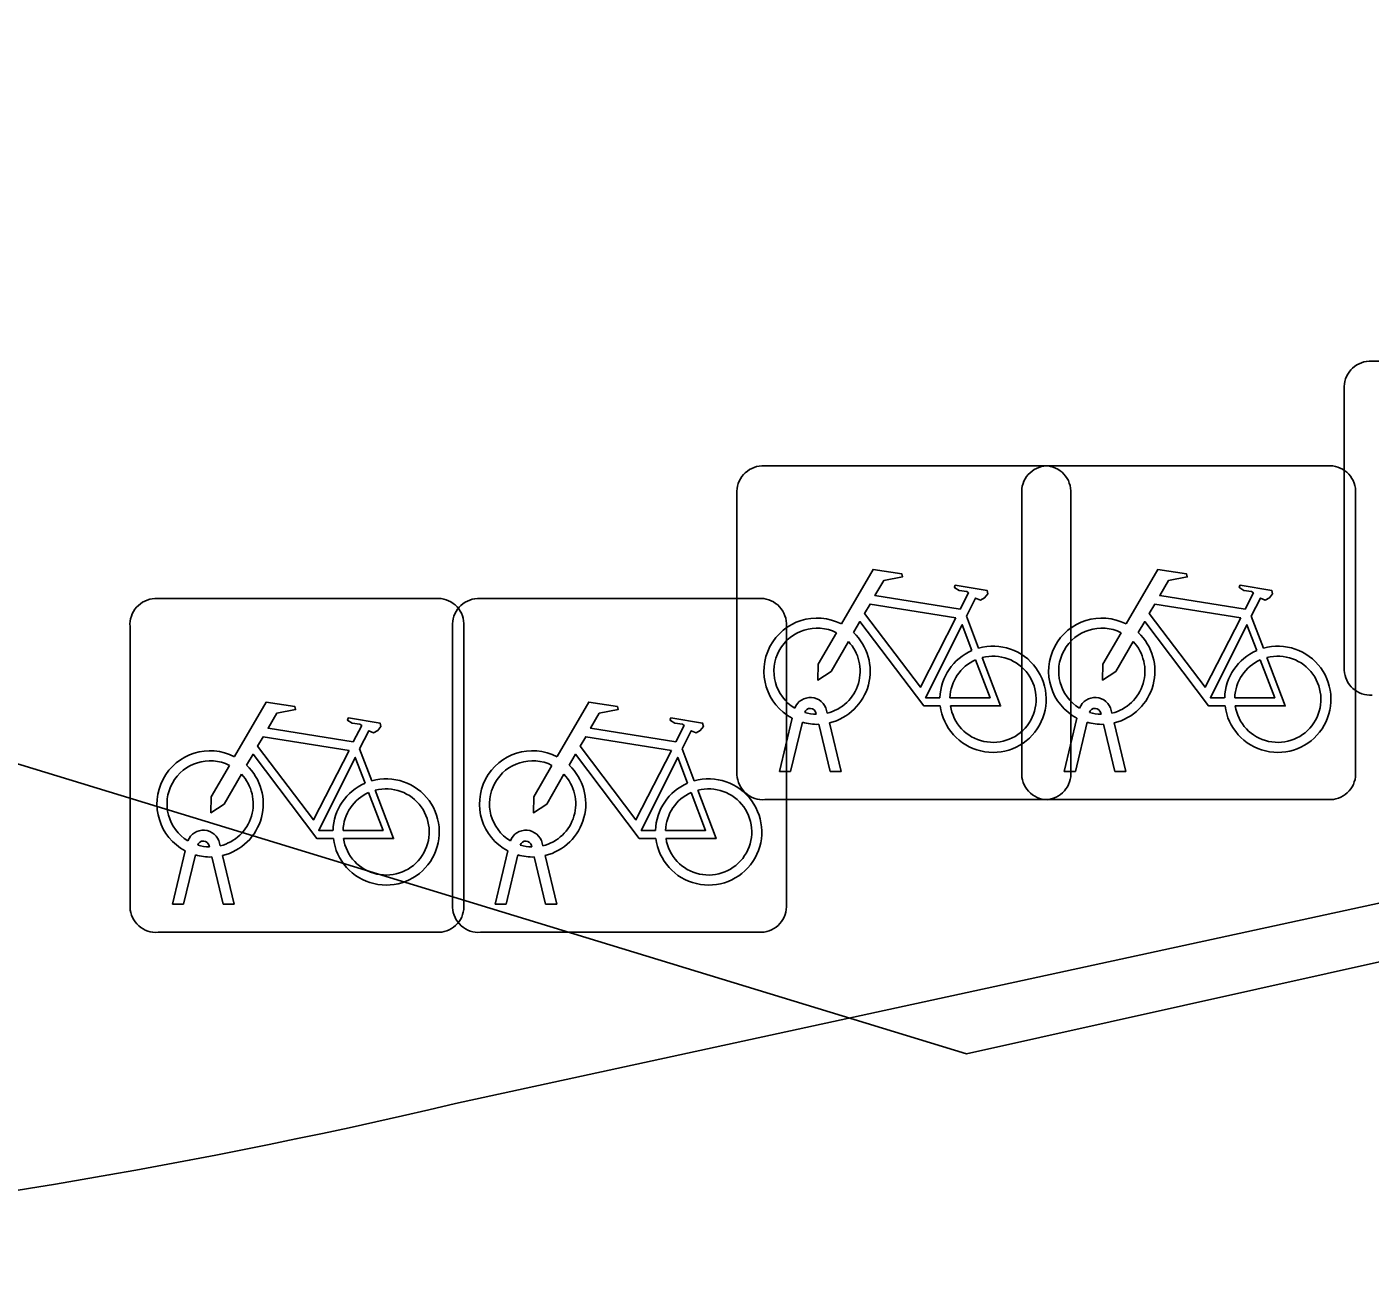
# Model space of a CAD drawing. Extents: x 161772 to 163123, y 383092 to 383917.
# Drawn here: x 163039.079 to 163043.098, y 383703.884 to 383707.595 of the extents above; entities that cross this region are included whole.
import ezdxf

# ---------------------------------------------------------------- set-up
doc = ezdxf.new("R2010")
doc.units = 0
for name, color, linetype in [('IMGEO_Fietsenrek', 7, 'Continuous'), ('IMGEO_Pand_vergunning_verleend', 7, 'Continuous'), ('IMGEO_Rijbaan_lokaal_open', 7, 'Continuous')]:
    doc.layers.add(name, color=color, linetype=linetype)

msp = doc.modelspace()

# ---------------------------------------------------------------- linework, layer by layer
at = {"layer": 'IMGEO_Fietsenrek'}
for p, q in [((163043.0949, 383706.5945), (163043.9358, 383706.5945)), ((163043.9358, 383706.5945), (163043.0949, 383706.5945)), ((163043.0205, 383705.6699), (163043.0205, 383706.5108)), ((163043.0205, 383706.5108), (163043.0205, 383705.6699)), ((163041.2779, 383706.2815), (163042.1188, 383706.2815)), ((163042.1188, 383706.2815), (163041.2779, 383706.2815)), ((163042.1299, 383706.2815), (163042.9708, 383706.2815)), ((163042.9708, 383706.2815), (163042.1299, 383706.2815)), ((163041.2035, 383705.3569), (163041.2035, 383706.1978)), ((163041.2035, 383706.1978), (163041.2035, 383705.3569)), ((163042.0555, 383705.3569), (163042.0555, 383706.1978)), ((163042.0555, 383706.1978), (163042.0555, 383705.3569)), ((163042.2025, 383706.2071), (163042.2025, 383705.3662)), ((163042.2025, 383705.3662), (163042.2025, 383706.2071)), ((163043.0545, 383706.2071), (163043.0545, 383705.3662)), ((163043.0545, 383705.3662), (163043.0545, 383706.2071)), ((163039.4619, 383705.8845), (163040.3028, 383705.8845)), ((163040.3028, 383705.8845), (163039.4619, 383705.8845)), ((163040.4269, 383705.8845), (163041.2678, 383705.8845)), ((163041.2678, 383705.8845), (163040.4269, 383705.8845)), ((163041.8902, 383705.8312), (163041.9265, 383705.736)), ((163042.7422, 383705.8312), (163042.7785, 383705.736)), ((163039.3875, 383704.9599), (163039.3875, 383705.8008)), ((163039.3875, 383705.8008), (163039.3875, 383704.9599)), ((163040.3525, 383704.9599), (163040.3525, 383705.8008)), ((163040.3525, 383705.8008), (163040.3525, 383704.9599)), ((163040.3865, 383705.8101), (163040.3865, 383704.9692)), ((163040.3865, 383704.9692), (163040.3865, 383705.8101)), ((163041.3515, 383705.8101), (163041.3515, 383704.9692)), ((163041.3515, 383704.9692), (163041.3515, 383705.8101)), ((163041.4409, 383705.5379), (163041.4399, 383705.5422)), ((163041.4716, 383705.5494), (163041.4734, 383705.5415)), ((163042.2929, 383705.5379), (163042.2919, 383705.5422)), ((163042.3236, 383705.5494), (163042.3254, 383705.5415)), ((163041.3305, 383705.3663), (163041.3688, 383705.5263)), ((163041.3992, 383705.5141), (163041.3639, 383705.3663)), ((163041.482, 383705.3663), (163041.4481, 383705.508)), ((163041.4804, 383705.5123), (163041.5154, 383705.3663)), ((163042.1825, 383705.3663), (163042.2208, 383705.5263)), ((163042.2512, 383705.5141), (163042.2159, 383705.3663)), ((163042.334, 383705.3663), (163042.3001, 383705.508)), ((163042.3324, 383705.5123), (163042.3674, 383705.3663)), ((163040.0742, 383705.4342), (163040.1105, 383705.339)), ((163041.0392, 383705.4342), (163041.0755, 383705.339)), ((163041.3639, 383705.3663), (163041.3305, 383705.3663)), ((163041.5154, 383705.3663), (163041.482, 383705.3663)), ((163042.2159, 383705.3663), (163042.1825, 383705.3663)), ((163042.3674, 383705.3663), (163042.334, 383705.3663)), ((163042.1281, 383705.2825), (163041.2872, 383705.2825)), ((163041.2872, 383705.2825), (163042.1281, 383705.2825)), ((163042.9801, 383705.2825), (163042.1392, 383705.2825)), ((163042.1392, 383705.2825), (163042.9801, 383705.2825)), ((163039.5145, 383704.9693), (163039.5528, 383705.1293)), ((163039.6249, 383705.1409), (163039.6239, 383705.1452)), ((163039.6556, 383705.1524), (163039.6574, 383705.1445)), ((163040.4795, 383704.9693), (163040.5178, 383705.1293)), ((163040.5899, 383705.1409), (163040.5889, 383705.1452)), ((163040.6206, 383705.1524), (163040.6224, 383705.1445)), ((163039.5832, 383705.1171), (163039.5479, 383704.9693)), ((163039.666, 383704.9693), (163039.6321, 383705.111)), ((163039.6644, 383705.1153), (163039.6994, 383704.9693)), ((163040.5482, 383705.1171), (163040.5129, 383704.9693)), ((163040.631, 383704.9693), (163040.5971, 383705.111)), ((163040.6294, 383705.1153), (163040.6644, 383704.9693)), ((163039.5479, 383704.9693), (163039.5145, 383704.9693)), ((163039.6994, 383704.9693), (163039.666, 383704.9693)), ((163040.5129, 383704.9693), (163040.4795, 383704.9693)), ((163040.6644, 383704.9693), (163040.631, 383704.9693)), ((163040.3121, 383704.8855), (163039.4712, 383704.8855)), ((163039.4712, 383704.8855), (163040.3121, 383704.8855)), ((163041.2771, 383704.8855), (163040.4362, 383704.8855)), ((163040.4362, 383704.8855), (163041.2771, 383704.8855))]:
    msp.add_line(p, q, dxfattribs=at)
for points in [[(163041.5161, 383705.8082), (163041.6108, 383705.9717), (163041.697, 383705.9579), (163041.6987, 383705.9492), (163041.6426, 383705.9383), (163041.6164, 383705.893), (163041.8716, 383705.8522)], [(163042.3681, 383705.8082), (163042.4628, 383705.9717), (163042.549, 383705.9579), (163042.5507, 383705.9492), (163042.4946, 383705.9383), (163042.4684, 383705.893), (163042.7236, 383705.8522)], [(163041.8716, 383705.8522), (163041.8966, 383705.901), (163041.8915, 383705.905), (163041.8683, 383705.9087), (163041.8556, 383705.9162), (163041.8546, 383705.9193), (163041.8568, 383705.9239), (163041.9516, 383705.9088), (163041.9539, 383705.8985), (163041.9445, 383705.8861), (163041.9321, 383705.8797), (163041.9176, 383705.8859), (163041.8902, 383705.8312)], [(163042.7236, 383705.8522), (163042.7486, 383705.901), (163042.7435, 383705.905), (163042.7203, 383705.9087), (163042.7076, 383705.9162), (163042.7066, 383705.9193), (163042.7088, 383705.9239), (163042.8036, 383705.9088), (163042.8059, 383705.8985), (163042.7965, 383705.8861), (163042.7841, 383705.8797), (163042.7696, 383705.8859), (163042.7422, 383705.8312)], [(163041.8587, 383705.827), (163041.6019, 383705.868), (163041.5852, 383705.8392), (163041.7522, 383705.6189), (163041.8587, 383705.827)], [(163042.7107, 383705.827), (163042.4539, 383705.868), (163042.4372, 383705.8392), (163042.6042, 383705.6189), (163042.7107, 383705.827)], [(163041.8118, 383705.5635), (163041.7621, 383705.5636), (163041.5714, 383705.8153), (163041.5524, 383705.7825)], [(163042.6638, 383705.5635), (163042.6141, 383705.5636), (163042.4234, 383705.8153), (163042.4044, 383705.7825)], [(163041.5368, 383705.7557), (163041.4852, 383705.6665), (163041.4453, 383705.6405), (163041.4465, 383705.688), (163041.501, 383705.7822)], [(163041.9067, 383705.729), (163041.8774, 383705.8058), (163041.768, 383705.5877), (163041.8107, 383705.5876)], [(163042.3888, 383705.7557), (163042.3372, 383705.6665), (163042.2973, 383705.6405), (163042.2985, 383705.688), (163042.353, 383705.7822)], [(163042.7587, 383705.729), (163042.7294, 383705.8058), (163042.62, 383705.5877), (163042.6627, 383705.5876)], [(163041.8407, 383705.5875), (163041.9606, 383705.5873), (163041.9174, 383705.7009)], [(163041.9372, 383705.7078), (163041.9922, 383705.5632), (163041.8421, 383705.5635)], [(163042.6927, 383705.5875), (163042.8126, 383705.5873), (163042.7694, 383705.7009)], [(163042.7892, 383705.7078), (163042.8442, 383705.5632), (163042.6941, 383705.5635)], [(163039.7001, 383705.4112), (163039.7948, 383705.5747), (163039.881, 383705.5609), (163039.8827, 383705.5522), (163039.8266, 383705.5413), (163039.8004, 383705.496), (163040.0556, 383705.4552)], [(163040.6651, 383705.4112), (163040.7598, 383705.5747), (163040.846, 383705.5609), (163040.8477, 383705.5522), (163040.7916, 383705.5413), (163040.7654, 383705.496), (163041.0206, 383705.4552)], [(163040.0556, 383705.4552), (163040.0806, 383705.504), (163040.0755, 383705.508), (163040.0523, 383705.5117), (163040.0396, 383705.5192), (163040.0386, 383705.5223), (163040.0408, 383705.5269), (163040.1356, 383705.5118), (163040.1379, 383705.5015), (163040.1285, 383705.4891), (163040.1161, 383705.4827), (163040.1016, 383705.4889), (163040.0742, 383705.4342)], [(163041.0206, 383705.4552), (163041.0456, 383705.504), (163041.0405, 383705.508), (163041.0173, 383705.5117), (163041.0046, 383705.5192), (163041.0036, 383705.5223), (163041.0058, 383705.5269), (163041.1006, 383705.5118), (163041.1029, 383705.5015), (163041.0935, 383705.4891), (163041.0811, 383705.4827), (163041.0666, 383705.4889), (163041.0392, 383705.4342)], [(163040.0427, 383705.43), (163039.7859, 383705.471), (163039.7692, 383705.4422), (163039.9362, 383705.2219), (163040.0427, 383705.43)], [(163041.0077, 383705.43), (163040.7509, 383705.471), (163040.7342, 383705.4422), (163040.9012, 383705.2219), (163041.0077, 383705.43)], [(163039.9958, 383705.1665), (163039.9461, 383705.1666), (163039.7554, 383705.4183), (163039.7364, 383705.3855)], [(163040.9608, 383705.1665), (163040.9111, 383705.1666), (163040.7204, 383705.4183), (163040.7014, 383705.3855)], [(163039.7208, 383705.3587), (163039.6692, 383705.2695), (163039.6293, 383705.2435), (163039.6305, 383705.291), (163039.685, 383705.3852)], [(163040.0907, 383705.332), (163040.0614, 383705.4088), (163039.952, 383705.1907), (163039.9947, 383705.1906)], [(163040.6858, 383705.3587), (163040.6342, 383705.2695), (163040.5943, 383705.2435), (163040.5955, 383705.291), (163040.65, 383705.3852)], [(163041.0557, 383705.332), (163041.0264, 383705.4088), (163040.917, 383705.1907), (163040.9597, 383705.1906)], [(163040.0247, 383705.1905), (163040.1446, 383705.1903), (163040.1014, 383705.3039)], [(163040.1212, 383705.3108), (163040.1762, 383705.1662), (163040.0261, 383705.1665)], [(163040.9897, 383705.1905), (163041.1096, 383705.1903), (163041.0664, 383705.3039)], [(163041.0862, 383705.3108), (163041.1412, 383705.1662), (163040.9911, 383705.1665)]]:
    msp.add_lwpolyline(points, dxfattribs=at)
for centre, radius, start, end in [((163043.0982, 383706.5166), 0.0779, 92.4484, 184.2845), ((163043.0982, 383706.5166), 0.0779, 92.4484, 184.2845), ((163041.2812, 383706.2036), 0.0779, 92.4484, 184.2845), ((163041.2812, 383706.2036), 0.0779, 92.4484, 184.2845), ((163042.1332, 383706.2036), 0.0779, 92.4484, 184.2845), ((163042.1332, 383706.2036), 0.0779, 92.4484, 184.2845), ((163042.1246, 383706.2038), 0.0779, 2.4484, 94.2845), ((163042.1246, 383706.2038), 0.0779, 2.4484, 94.2845), ((163042.9766, 383706.2038), 0.0779, 2.4484, 94.2845), ((163042.9766, 383706.2038), 0.0779, 2.4484, 94.2845), ((163039.4652, 383705.8066), 0.0779, 92.4484, 184.2845), ((163039.4652, 383705.8066), 0.0779, 92.4484, 184.2845), ((163040.3086, 383705.8068), 0.0779, 2.4484, 94.2845), ((163040.3086, 383705.8068), 0.0779, 2.4484, 94.2845), ((163040.4302, 383705.8066), 0.0779, 92.4484, 184.2845), ((163040.4302, 383705.8066), 0.0779, 92.4484, 184.2845), ((163041.2736, 383705.8068), 0.0779, 2.4484, 94.2845), ((163041.2736, 383705.8068), 0.0779, 2.4484, 94.2845), ((163041.4431, 383705.6669), 0.159, 62.6766, 242.1369), ((163042.2951, 383705.6669), 0.159, 62.6766, 242.1369), ((163041.4431, 383705.6669), 0.129, 63.3192, 238.903), ((163041.4431, 383705.6669), 0.159, 283.5766, 46.6042), ((163042.2951, 383705.6669), 0.129, 63.3192, 238.903), ((163042.2951, 383705.6669), 0.159, 283.5766, 46.6042), ((163041.4431, 383705.6669), 0.129, 283.6043, 43.4302), ((163041.9697, 383705.5829), 0.159, 187.0065, 105.7708), ((163042.2951, 383705.6669), 0.129, 283.6043, 43.4302), ((163042.8217, 383705.5829), 0.159, 187.0065, 105.7708), ((163041.9697, 383705.5829), 0.159, 113.3408, 178.3217), ((163041.9697, 383705.5829), 0.129, 113.923, 177.9556), ((163041.9697, 383705.5829), 0.129, 188.6715, 104.5883), ((163042.8217, 383705.5829), 0.159, 113.3408, 178.3217), ((163042.8217, 383705.5829), 0.129, 113.923, 177.9556), ((163042.8217, 383705.5829), 0.129, 188.6715, 104.5883), ((163043.0984, 383705.6732), 0.0779, 182.4484, 274.2845), ((163043.0984, 383705.6732), 0.0779, 182.4484, 274.2845), ((163041.4229, 383705.5383), 0.0499, 12.8025, 158.6934), ((163042.2749, 383705.5383), 0.0499, 12.8025, 158.6934), ((163041.4229, 383705.5383), 0.0174, 12.8025, 163.4502), ((163041.4431, 383705.6669), 0.129, 253.415, 269.0204), ((163042.2749, 383705.5383), 0.0174, 12.8025, 163.4502), ((163042.2951, 383705.6669), 0.129, 253.415, 269.0204), ((163041.4431, 383705.6669), 0.159, 253.9967, 271.7867), ((163042.2951, 383705.6669), 0.159, 253.9967, 271.7867), ((163039.6271, 383705.2699), 0.159, 62.6766, 242.1369), ((163040.5921, 383705.2699), 0.159, 62.6766, 242.1369), ((163039.6271, 383705.2699), 0.129, 63.3192, 238.903), ((163039.6271, 383705.2699), 0.159, 283.5766, 46.6042), ((163040.5921, 383705.2699), 0.129, 63.3192, 238.903), ((163040.5921, 383705.2699), 0.159, 283.5766, 46.6042), ((163039.6271, 383705.2699), 0.129, 283.6043, 43.4302), ((163040.1537, 383705.1859), 0.159, 113.3408, 178.3217), ((163040.1537, 383705.1859), 0.159, 187.0065, 105.7708), ((163040.5921, 383705.2699), 0.129, 283.6043, 43.4302), ((163041.1187, 383705.1859), 0.159, 113.3408, 178.3217), ((163041.1187, 383705.1859), 0.159, 187.0065, 105.7708), ((163041.2814, 383705.3602), 0.0779, 182.4484, 274.2845), ((163041.2814, 383705.3602), 0.0779, 182.4484, 274.2845), ((163042.1334, 383705.3602), 0.0779, 182.4484, 274.2845), ((163042.1334, 383705.3602), 0.0779, 182.4484, 274.2845), ((163042.1248, 383705.3604), 0.0779, 272.4484, 4.2845), ((163042.1248, 383705.3604), 0.0779, 272.4484, 4.2845), ((163042.9768, 383705.3604), 0.0779, 272.4484, 4.2845), ((163042.9768, 383705.3604), 0.0779, 272.4484, 4.2845), ((163040.1537, 383705.1859), 0.129, 113.923, 177.9556), ((163040.1537, 383705.1859), 0.129, 188.6715, 104.5883), ((163041.1187, 383705.1859), 0.129, 113.923, 177.9556), ((163041.1187, 383705.1859), 0.129, 188.6715, 104.5883), ((163039.6069, 383705.1413), 0.0499, 12.8025, 158.6934), ((163040.5719, 383705.1413), 0.0499, 12.8025, 158.6934), ((163039.6069, 383705.1413), 0.0174, 12.8025, 163.4502), ((163039.6271, 383705.2699), 0.129, 253.415, 269.0204), ((163040.5719, 383705.1413), 0.0174, 12.8025, 163.4502), ((163040.5921, 383705.2699), 0.129, 253.415, 269.0204), ((163039.6271, 383705.2699), 0.159, 253.9967, 271.7867), ((163040.5921, 383705.2699), 0.159, 253.9967, 271.7867), ((163040.3088, 383704.9634), 0.0779, 272.4484, 4.2845), ((163040.3088, 383704.9634), 0.0779, 272.4484, 4.2845), ((163041.2738, 383704.9634), 0.0779, 272.4484, 4.2845), ((163041.2738, 383704.9634), 0.0779, 272.4484, 4.2845), ((163039.4654, 383704.9632), 0.0779, 182.4484, 274.2845), ((163039.4654, 383704.9632), 0.0779, 182.4484, 274.2845), ((163040.4304, 383704.9632), 0.0779, 182.4484, 274.2845), ((163040.4304, 383704.9632), 0.0779, 182.4484, 274.2845)]:
    msp.add_arc(centre, radius, start, end, dxfattribs=at)
at = {"layer": 'IMGEO_Pand_vergunning_verleend'}
msp.add_lwpolyline([(162993.909, 383721.134), (163001.45, 383746.157), (163009.166, 383743.831), (163009.809, 383745.965), (163011.405, 383745.484), (163016.15, 383761.229), (163023.626, 383758.976), (163024.262, 383761.086), (163067.776, 383747.972), (163075.772, 383712.068), (163041.89, 383704.522), (162999.381, 383717.505), (162999.921, 383719.274), (162993.909, 383721.134)], dxfattribs=at)
at = {"layer": 'IMGEO_Rijbaan_lokaal_open'}
msp.add_lwpolyline([(163040.361, 383704.373), (163046.274, 383705.656)], dxfattribs=at)
msp.add_arc((163036.1566, 383722.1889), 18.3053, 266.98254, 283.27835, dxfattribs=at)

doc.saveas('drawing.dxf')
